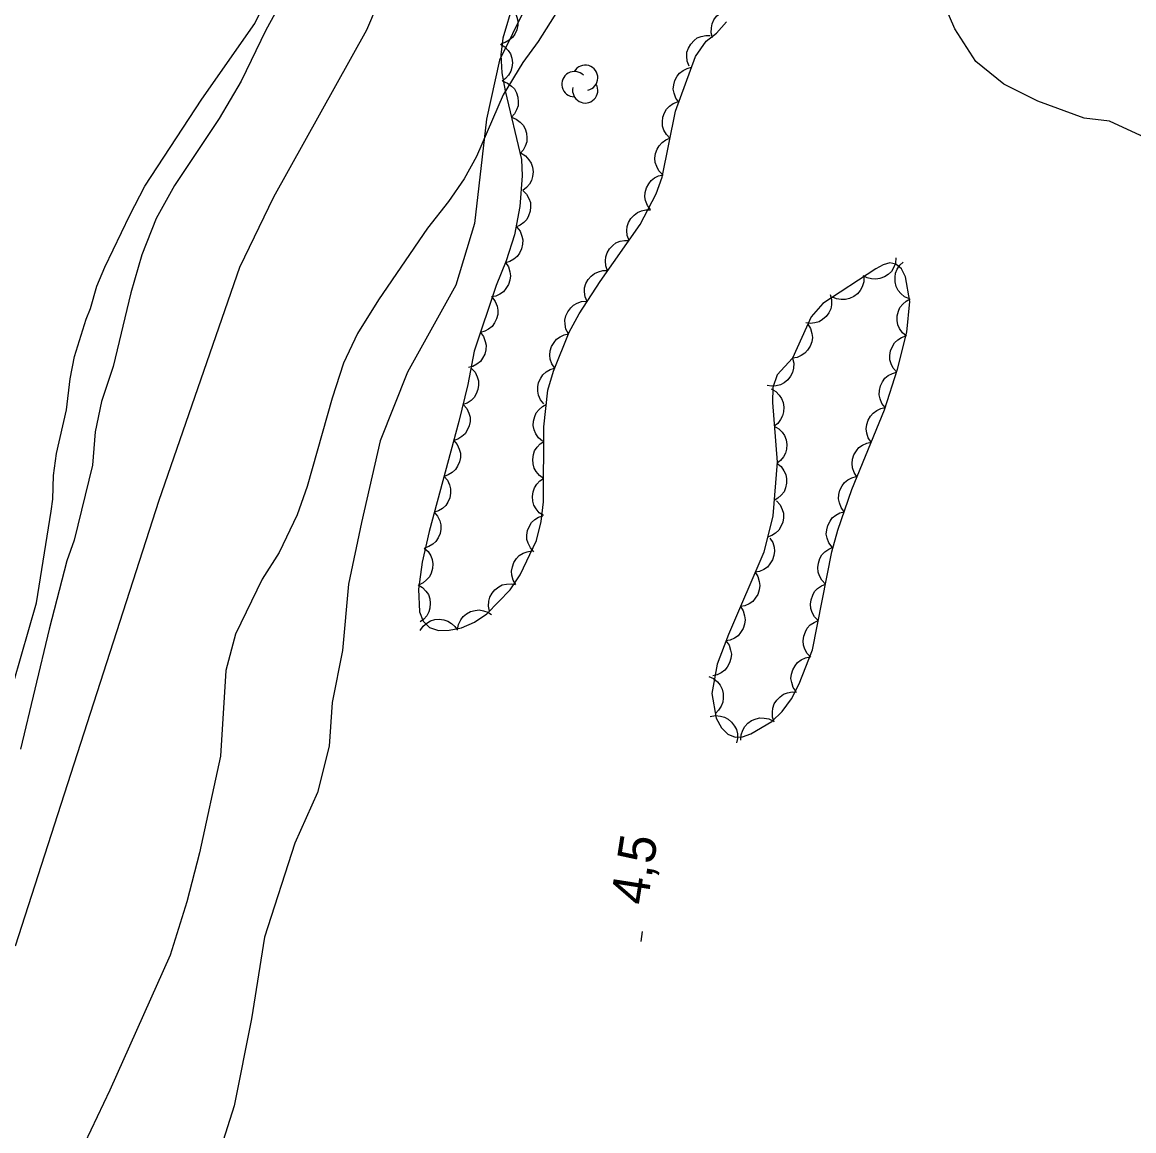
# Model space of a CAD drawing. Extents: x 282461 to 284471, y 5554090 to 5557646.
# Drawn here: x 283860 to 283949.5, y 5555409.2 to 5555498.5 of the extents above; entities that cross this region are included whole.
import ezdxf

# ---------------------------------------------------------------- set-up
doc = ezdxf.new("R2010")
doc.units = 0
for name, color, linetype in [('Niveau 1', 7, 'Continuous'), ('Niveau 2', 7, 'Continuous'), ('Niveau 22', 7, 'Continuous'), ('Niveau 3', 7, 'Continuous'), ('Niveau 4', 7, 'Continuous'), ('Niveau 44', 7, 'Continuous')]:
    doc.layers.add(name, color=color, linetype=linetype)

msp = doc.modelspace()

# ---------------------------------------------------------------- linework, layer by layer
at = {"layer": 'Niveau 1'}
for points in [[(283965.28, 5555501.32), (283963.89, 5555497.58), (283962.51, 5555494.87), (283959.65, 5555491.49), (283956.23, 5555489.24), (283953.72, 5555488.57), (283951.44, 5555488.58), (283950.08, 5555489.38), (283947.58, 5555490.53), (283945.53, 5555490.77), (283941.79, 5555492.15), (283939.06, 5555493.53), (283936.79, 5555495.35), (283935.1, 5555497.97), (283932.96, 5555502.97)], [(283901.52, 5555501.78), (283898.42, 5555495.45), (283897.37, 5555490.69), (283896.41, 5555482.3), (283894.9, 5555477.32), (283891, 5555470.31), (283888.8, 5555464.76), (283887.29, 5555458.19), (283886.24, 5555453.21), (283885.75, 5555447.88), (283884.93, 5555443.69), (283884.69, 5555440.17), (283883.76, 5555436.44), (283881.91, 5555432.36), (283879.48, 5555424.78), (283878.42, 5555418.2), (283877.02, 5555411.18), (283874.7, 5555403.82), (283872.56, 5555386.81), (283872.19, 5555381.71), (283871.14, 5555376.95)], [(283859.42, 5555424.08), (283871, 5555459.98), (283877.48, 5555478.78), (283880.24, 5555484.43), (283887.72, 5555497.89), (283888.57, 5555499.92)]]:
    msp.add_lwpolyline(points, dxfattribs=at)
at = {"layer": 'Niveau 2'}
msp.add_lwpolyline([(283881.21, 5555500.83), (283879.59, 5555497.87), (283877.59, 5555493.75), (283875.83, 5555490.76), (283872.23, 5555485.34), (283870.76, 5555482.68), (283869.59, 5555479.76), (283868.71, 5555476.71), (283867.28, 5555470.76), (283866.34, 5555467.94), (283865.83, 5555465.5), (283865.63, 5555462.8), (283864.15, 5555456.77), (283863.55, 5555455.09), (283862.12, 5555449.6), (283859.82, 5555439.92)], dxfattribs=at)
at = {"layer": 'Niveau 22'}
msp.add_lwpolyline([(283904.25, 5555501.28), (283901.54, 5555496.97), (283900.3, 5555495.27), (283898.72, 5555492.67), (283896.57, 5555487.69), (283895.56, 5555485.88), (283894.31, 5555484.07), (283892.62, 5555481.91), (283888.66, 5555476.14), (283886.97, 5555473.42), (283885.84, 5555471.04), (283884.93, 5555468.21), (283882.91, 5555461.09), (283882.12, 5555458.82), (283880.65, 5555455.77), (283879.29, 5555453.62), (283877.15, 5555449.2), (283876.36, 5555446.26), (283875.92, 5555439.37), (283874.23, 5555431.57), (283873.22, 5555427.61), (283871.87, 5555423.31), (283867.02, 5555412.45), (283864.98, 5555408.14)], dxfattribs=at)
at = {"layer": 'Niveau 3'}
msp.add_line((283909.83, 5555424.43), (283909.95, 5555425.22), dxfattribs=at)
at = {"layer": 'Niveau 4'}
msp.add_lwpolyline([(283857.62, 5555439.19), (283859.25, 5555445.26), (283861.11, 5555451.72), (283862.29, 5555459.1), (283862.41, 5555460.06), (283862.48, 5555461.99), (283862.71, 5555463.75), (283863.53, 5555467.27), (283863.83, 5555469.77), (283864.18, 5555471.58), (283865.11, 5555474.58), (283865.45, 5555475.43), (283865.98, 5555477.25), (283866.61, 5555478.78), (283868.63, 5555482.97), (283869.84, 5555485.29), (283874.44, 5555492.31), (283878.69, 5555498.41), (283880.65, 5555502.49)], dxfattribs=at)
at = {"layer": 'Niveau 44'}
for points in [[(283899.52, 5555500.01), (283898.68, 5555497.23), (283898.53, 5555495.87), (283898.59, 5555494.43), (283898.86, 5555492.98), (283900.18, 5555487.46), (283900.24, 5555486.12), (283900.05, 5555483.65), (283899.62, 5555481.38), (283898.96, 5555479.29), (283898.14, 5555477.3), (283896.37, 5555472.01), (283895.86, 5555469.32), (283895.15, 5555466.34), (283892.74, 5555457.47), (283892.19, 5555454.99), (283891.88, 5555452.81), (283891.98, 5555450.98), (283892.27, 5555450.24), (283892.78, 5555449.72), (283893.51, 5555449.5), (283894.37, 5555449.51), (283895.34, 5555449.71), (283896.4, 5555450.17), (283897.4, 5555450.84), (283899.28, 5555452.76), (283900.09, 5555453.96), (283901.4, 5555456.74), (283901.78, 5555458.27), (283901.96, 5555459.85), (283902, 5555465.9), (283902.32, 5555468.86), (283902.77, 5555470.38), (283904.03, 5555473.52), (283904.83, 5555475), (283906.52, 5555477.61), (283909.76, 5555482.22), (283911.03, 5555484.68), (283911.51, 5555486.01), (283912.59, 5555491.33), (283914.21, 5555495.74), (283915.07, 5555496.99), (283915.9, 5555497.62), (283916.7, 5555498.55)], [(283899.4, 5555499.63), (283899.67, 5555499.3), (283899.82, 5555498.93), (283899.9, 5555498.61), (283899.89, 5555498.26), (283899.82, 5555497.9), (283899.65, 5555497.56), (283899.47, 5555497.28), (283899.2, 5555497.06), (283898.88, 5555496.87), (283898.54, 5555496.76)], [(283915.58, 5555497.25), (283915.47, 5555497.65), (283915.49, 5555498.06), (283915.54, 5555498.38), (283915.69, 5555498.7), (283915.91, 5555499), (283916.2, 5555499.24), (283916.47, 5555499.42), (283916.81, 5555499.52), (283917.18, 5555499.56), (283917.53, 5555499.52)], [(283913.69, 5555494.98), (283913.54, 5555495.37), (283913.5, 5555495.77), (283913.52, 5555496.1), (283913.64, 5555496.43), (283913.82, 5555496.75), (283914.09, 5555497.03), (283914.34, 5555497.24), (283914.66, 5555497.37), (283915.03, 5555497.45), (283915.38, 5555497.45)], [(283898.49, 5555496.75), (283898.85, 5555496.53), (283899.12, 5555496.23), (283899.3, 5555495.95), (283899.4, 5555495.62), (283899.45, 5555495.25), (283899.4, 5555494.87), (283899.33, 5555494.56), (283899.15, 5555494.25), (283898.91, 5555493.97), (283898.62, 5555493.76)], [(283912.86, 5555492.07), (283912.62, 5555492.4), (283912.49, 5555492.79), (283912.42, 5555493.11), (283912.45, 5555493.46), (283912.55, 5555493.82), (283912.74, 5555494.15), (283912.93, 5555494.41), (283913.21, 5555494.62), (283913.54, 5555494.79), (283913.89, 5555494.88)], [(283898.67, 5555493.76), (283899.06, 5555493.61), (283899.39, 5555493.37), (283899.62, 5555493.13), (283899.78, 5555492.82), (283899.9, 5555492.47), (283899.93, 5555492.09), (283899.91, 5555491.77), (283899.79, 5555491.44), (283899.61, 5555491.12), (283899.37, 5555490.85)], [(283912.15, 5555489.17), (283911.86, 5555489.46), (283911.67, 5555489.82), (283911.56, 5555490.13), (283911.54, 5555490.48), (283911.58, 5555490.85), (283911.72, 5555491.21), (283911.87, 5555491.5), (283912.11, 5555491.74), (283912.41, 5555491.96), (283912.75, 5555492.1)], [(283899.37, 5555490.85), (283899.76, 5555490.7), (283900.08, 5555490.46), (283900.31, 5555490.22), (283900.48, 5555489.91), (283900.6, 5555489.56), (283900.62, 5555489.18), (283900.61, 5555488.86), (283900.49, 5555488.53), (283900.31, 5555488.2), (283900.07, 5555487.94)], [(283911.55, 5555486.23), (283911.26, 5555486.53), (283911.08, 5555486.89), (283910.96, 5555487.2), (283910.94, 5555487.55), (283910.98, 5555487.92), (283911.12, 5555488.27), (283911.27, 5555488.56), (283911.52, 5555488.81), (283911.82, 5555489.03), (283912.15, 5555489.17)], [(283900.16, 5555487.95), (283900.51, 5555487.73), (283900.78, 5555487.43), (283900.97, 5555487.16), (283901.07, 5555486.82), (283901.12, 5555486.46), (283901.07, 5555486.08), (283901, 5555485.76), (283900.82, 5555485.46), (283900.58, 5555485.18), (283900.29, 5555484.96)], [(283910.57, 5555483.41), (283910.33, 5555483.74), (283910.19, 5555484.13), (283910.13, 5555484.45), (283910.16, 5555484.8), (283910.25, 5555485.16), (283910.44, 5555485.49), (283910.63, 5555485.75), (283910.91, 5555485.96), (283911.24, 5555486.13), (283911.59, 5555486.22)], [(283900.3, 5555484.94), (283900.59, 5555484.65), (283900.78, 5555484.29), (283900.9, 5555483.99), (283900.92, 5555483.64), (283900.89, 5555483.27), (283900.75, 5555482.91), (283900.61, 5555482.62), (283900.37, 5555482.37), (283900.07, 5555482.15), (283899.74, 5555482)], [(283908.85, 5555480.93), (283908.7, 5555481.32), (283908.68, 5555481.72), (283908.7, 5555482.05), (283908.82, 5555482.38), (283909, 5555482.7), (283909.27, 5555482.97), (283909.53, 5555483.18), (283909.85, 5555483.31), (283910.21, 5555483.38), (283910.57, 5555483.38)], [(283899.81, 5555481.99), (283900.07, 5555481.66), (283900.22, 5555481.28), (283900.3, 5555480.96), (283900.28, 5555480.61), (283900.2, 5555480.25), (283900.03, 5555479.91), (283899.85, 5555479.64), (283899.58, 5555479.42), (283899.25, 5555479.23), (283898.91, 5555479.13)], [(283907.13, 5555478.48), (283906.98, 5555478.87), (283906.96, 5555479.27), (283906.98, 5555479.6), (283907.1, 5555479.93), (283907.28, 5555480.25), (283907.55, 5555480.52), (283907.8, 5555480.73), (283908.13, 5555480.86), (283908.49, 5555480.93), (283908.85, 5555480.93)], [(283898.9, 5555479.14), (283899.13, 5555478.79), (283899.24, 5555478.4), (283899.29, 5555478.07), (283899.25, 5555477.73), (283899.14, 5555477.37), (283898.93, 5555477.05), (283898.73, 5555476.79), (283898.44, 5555476.6), (283898.11, 5555476.44), (283897.76, 5555476.37)], [(283922.03, 5555471.43), (283920.8, 5555470.1), (283920.45, 5555469.06), (283920.4, 5555467.87), (283920.78, 5555463.05), (283920.44, 5555458.73), (283919.71, 5555455.8), (283916.87, 5555449.17), (283915.96, 5555446.76), (283915.53, 5555444.41), (283915.88, 5555442.41), (283916.31, 5555441.64), (283916.82, 5555441.13), (283917.4, 5555440.89), (283917.99, 5555440.91), (283918.68, 5555441.15), (283920.37, 5555442.16), (283921.2, 5555442.97), (283921.95, 5555443.99), (283922.57, 5555445.2), (283923.63, 5555447.93), (283925.2, 5555455.82), (283925.68, 5555457.56), (283926.8, 5555460.84), (283929.43, 5555467.27), (283930.49, 5555470.55), (283931.23, 5555473.53), (283931.48, 5555475.99), (283931.14, 5555477.98), (283930.81, 5555478.64), (283930.36, 5555479.02), (283929.86, 5555479.11), (283929.33, 5555478.95), (283928.74, 5555478.63), (283924.46, 5555475.85), (283923.53, 5555474.77), (283922.03, 5555471.43)], [(283930.36, 5555479.51), (283930.32, 5555479.09), (283930.16, 5555478.72), (283930, 5555478.43), (283929.74, 5555478.19), (283929.43, 5555477.98), (283929.07, 5555477.86), (283928.75, 5555477.79), (283928.4, 5555477.82), (283928.04, 5555477.91), (283927.72, 5555478.07)], [(283931.44, 5555476.21), (283931.06, 5555476.38), (283930.75, 5555476.65), (283930.54, 5555476.9), (283930.39, 5555477.22), (283930.3, 5555477.58), (283930.3, 5555477.97), (283930.33, 5555478.29), (283930.47, 5555478.62), (283930.67, 5555478.93), (283930.94, 5555479.18)], [(283905.47, 5555475.99), (283905.31, 5555476.37), (283905.27, 5555476.78), (283905.27, 5555477.11), (283905.38, 5555477.44), (283905.56, 5555477.77), (283905.81, 5555478.05), (283906.06, 5555478.26), (283906.38, 5555478.4), (283906.74, 5555478.49), (283907.1, 5555478.5)], [(283927.76, 5555478), (283927.76, 5555477.58), (283927.63, 5555477.19), (283927.49, 5555476.89), (283927.25, 5555476.63), (283926.96, 5555476.4), (283926.61, 5555476.25), (283926.29, 5555476.15), (283925.94, 5555476.15), (283925.57, 5555476.22), (283925.24, 5555476.36)], [(283897.82, 5555476.34), (283898.07, 5555476.01), (283898.22, 5555475.63), (283898.29, 5555475.31), (283898.27, 5555474.96), (283898.18, 5555474.6), (283898, 5555474.27), (283897.82, 5555474), (283897.54, 5555473.78), (283897.22, 5555473.6), (283896.87, 5555473.51)], [(283925.07, 5555476.56), (283925.18, 5555476.15), (283925.16, 5555475.74), (283925.11, 5555475.42), (283924.96, 5555475.1), (283924.74, 5555474.8), (283924.44, 5555474.55), (283924.17, 5555474.37), (283923.83, 5555474.28), (283923.46, 5555474.23), (283923.1, 5555474.28)], [(283903.97, 5555473.4), (283903.77, 5555473.77), (283903.7, 5555474.17), (283903.68, 5555474.5), (283903.77, 5555474.84), (283903.91, 5555475.18), (283904.15, 5555475.48), (283904.37, 5555475.72), (283904.68, 5555475.88), (283905.03, 5555476), (283905.39, 5555476.04)], [(283931.2, 5555473.22), (283930.88, 5555473.49), (283930.65, 5555473.83), (283930.51, 5555474.13), (283930.46, 5555474.48), (283930.46, 5555474.85), (283930.56, 5555475.22), (283930.68, 5555475.52), (283930.91, 5555475.8), (283931.18, 5555476.04), (283931.5, 5555476.21)], [(283923.26, 5555474.17), (283923.48, 5555473.82), (283923.59, 5555473.42), (283923.63, 5555473.1), (283923.57, 5555472.75), (283923.45, 5555472.4), (283923.24, 5555472.08), (283923.03, 5555471.83), (283922.73, 5555471.64), (283922.39, 5555471.49), (283922.03, 5555471.43)], [(283896.87, 5555473.51), (283897.12, 5555473.17), (283897.27, 5555472.79), (283897.34, 5555472.47), (283897.32, 5555472.12), (283897.23, 5555471.76), (283897.05, 5555471.43), (283896.87, 5555471.16), (283896.59, 5555470.94), (283896.27, 5555470.76), (283895.92, 5555470.67)], [(283902.87, 5555470.62), (283902.63, 5555470.97), (283902.51, 5555471.35), (283902.46, 5555471.68), (283902.5, 5555472.03), (283902.61, 5555472.38), (283902.81, 5555472.71), (283903.01, 5555472.96), (283903.3, 5555473.16), (283903.63, 5555473.32), (283903.98, 5555473.4)], [(283930.43, 5555470.31), (283930.15, 5555470.62), (283929.98, 5555470.99), (283929.88, 5555471.31), (283929.87, 5555471.66), (283929.93, 5555472.02), (283930.08, 5555472.38), (283930.25, 5555472.66), (283930.51, 5555472.9), (283930.82, 5555473.1), (283931.16, 5555473.23)], [(283922.03, 5555471.43), (283922.13, 5555471.02), (283922.1, 5555470.62), (283922.03, 5555470.29), (283921.87, 5555469.98), (283921.64, 5555469.69), (283921.34, 5555469.45), (283921.06, 5555469.28), (283920.71, 5555469.2), (283920.34, 5555469.17), (283919.99, 5555469.22)], [(283896.17, 5555470.61), (283896.45, 5555470.3), (283896.62, 5555469.93), (283896.73, 5555469.62), (283896.73, 5555469.27), (283896.68, 5555468.9), (283896.53, 5555468.55), (283896.37, 5555468.27), (283896.12, 5555468.03), (283895.81, 5555467.82), (283895.47, 5555467.69)], [(283901.99, 5555467.76), (283901.73, 5555468.08), (283901.57, 5555468.45), (283901.49, 5555468.77), (283901.5, 5555469.12), (283901.57, 5555469.48), (283901.74, 5555469.83), (283901.91, 5555470.1), (283902.18, 5555470.33), (283902.5, 5555470.52), (283902.84, 5555470.63)], [(283929.49, 5555467.45), (283929.23, 5555467.78), (283929.08, 5555468.16), (283929.01, 5555468.48), (283929.03, 5555468.84), (283929.11, 5555469.2), (283929.29, 5555469.54), (283929.47, 5555469.81), (283929.74, 5555470.03), (283930.07, 5555470.21), (283930.41, 5555470.31)], [(283920.31, 5555468.96), (283920.68, 5555468.75), (283920.96, 5555468.46), (283921.15, 5555468.19), (283921.27, 5555467.85), (283921.33, 5555467.49), (283921.3, 5555467.11), (283921.23, 5555466.78), (283921.06, 5555466.48), (283920.83, 5555466.18), (283920.55, 5555465.96)], [(283895.51, 5555467.68), (283895.79, 5555467.37), (283895.95, 5555467), (283896.04, 5555466.68), (283896.04, 5555466.33), (283895.97, 5555465.97), (283895.81, 5555465.62), (283895.65, 5555465.34), (283895.38, 5555465.11), (283895.07, 5555464.91), (283894.73, 5555464.79)], [(283901.87, 5555464.74), (283901.56, 5555465.01), (283901.34, 5555465.35), (283901.2, 5555465.65), (283901.14, 5555466), (283901.15, 5555466.36), (283901.26, 5555466.73), (283901.38, 5555467.04), (283901.6, 5555467.31), (283901.88, 5555467.55), (283902.2, 5555467.72)], [(283928.36, 5555464.66), (283928.13, 5555465.01), (283928.01, 5555465.4), (283927.96, 5555465.73), (283928.01, 5555466.08), (283928.12, 5555466.43), (283928.32, 5555466.76), (283928.52, 5555467.01), (283928.81, 5555467.21), (283929.15, 5555467.37), (283929.5, 5555467.45)], [(283920.55, 5555465.96), (283920.92, 5555465.75), (283921.2, 5555465.46), (283921.39, 5555465.19), (283921.51, 5555464.85), (283921.57, 5555464.49), (283921.53, 5555464.11), (283921.47, 5555463.79), (283921.3, 5555463.48), (283921.07, 5555463.18), (283920.79, 5555462.96)], [(283894.73, 5555464.79), (283895, 5555464.48), (283895.17, 5555464.11), (283895.26, 5555463.79), (283895.26, 5555463.44), (283895.19, 5555463.08), (283895.03, 5555462.73), (283894.86, 5555462.45), (283894.6, 5555462.22), (283894.29, 5555462.02), (283893.95, 5555461.91)], [(283901.97, 5555461.74), (283901.63, 5555461.98), (283901.38, 5555462.29), (283901.21, 5555462.58), (283901.12, 5555462.92), (283901.09, 5555463.28), (283901.16, 5555463.66), (283901.24, 5555463.97), (283901.44, 5555464.27), (283901.69, 5555464.53), (283901.99, 5555464.73)], [(283927.22, 5555461.88), (283926.99, 5555462.22), (283926.87, 5555462.61), (283926.82, 5555462.94), (283926.87, 5555463.29), (283926.98, 5555463.65), (283927.18, 5555463.97), (283927.38, 5555464.23), (283927.67, 5555464.43), (283928.01, 5555464.59), (283928.36, 5555464.66)], [(283920.77, 5555462.96), (283921.1, 5555462.7), (283921.33, 5555462.36), (283921.48, 5555462.07), (283921.54, 5555461.72), (283921.55, 5555461.35), (283921.45, 5555460.98), (283921.34, 5555460.67), (283921.12, 5555460.39), (283920.85, 5555460.14), (283920.54, 5555459.96)], [(283893.95, 5555461.91), (283894.22, 5555461.59), (283894.38, 5555461.22), (283894.47, 5555460.9), (283894.47, 5555460.55), (283894.41, 5555460.19), (283894.24, 5555459.84), (283894.08, 5555459.56), (283893.81, 5555459.33), (283893.5, 5555459.13), (283893.16, 5555459.02)], [(283901.95, 5555458.75), (283901.61, 5555458.98), (283901.36, 5555459.3), (283901.19, 5555459.58), (283901.1, 5555459.92), (283901.07, 5555460.29), (283901.14, 5555460.67), (283901.23, 5555460.98), (283901.42, 5555461.27), (283901.67, 5555461.54), (283901.97, 5555461.74)], [(283926.19, 5555459.05), (283925.94, 5555459.39), (283925.8, 5555459.77), (283925.72, 5555460.09), (283925.75, 5555460.44), (283925.84, 5555460.8), (283926.02, 5555461.14), (283926.21, 5555461.41), (283926.49, 5555461.63), (283926.81, 5555461.8), (283927.16, 5555461.9)], [(283920.74, 5555459.93), (283921.02, 5555459.62), (283921.19, 5555459.25), (283921.29, 5555458.93), (283921.29, 5555458.58), (283921.24, 5555458.21), (283921.08, 5555457.86), (283920.92, 5555457.57), (283920.66, 5555457.34), (283920.35, 5555457.13), (283920.01, 5555457.01)], [(283893.16, 5555459.02), (283893.43, 5555458.7), (283893.6, 5555458.33), (283893.69, 5555458.01), (283893.69, 5555457.66), (283893.62, 5555457.3), (283893.46, 5555456.95), (283893.29, 5555456.67), (283893.03, 5555456.44), (283892.72, 5555456.25), (283892.38, 5555456.13)], [(283901.18, 5555455.84), (283900.9, 5555456.15), (283900.73, 5555456.52), (283900.63, 5555456.83), (283900.62, 5555457.18), (283900.68, 5555457.55), (283900.83, 5555457.9), (283900.99, 5555458.18), (283901.25, 5555458.42), (283901.56, 5555458.62), (283901.9, 5555458.74)], [(283925.22, 5555456.2), (283924.96, 5555456.54), (283924.82, 5555456.92), (283924.75, 5555457.24), (283924.78, 5555457.6), (283924.87, 5555457.96), (283925.05, 5555458.29), (283925.23, 5555458.56), (283925.51, 5555458.78), (283925.84, 5555458.96), (283926.19, 5555459.05)], [(283920.2, 5555456.94), (283920.43, 5555456.59), (283920.54, 5555456.2), (283920.58, 5555455.87), (283920.53, 5555455.52), (283920.42, 5555455.17), (283920.21, 5555454.85), (283920, 5555454.59), (283919.71, 5555454.4), (283919.37, 5555454.25), (283919.02, 5555454.18)], [(283892.35, 5555456.13), (283892.66, 5555455.85), (283892.87, 5555455.5), (283893, 5555455.2), (283893.04, 5555454.85), (283893.02, 5555454.48), (283892.9, 5555454.12), (283892.77, 5555453.82), (283892.54, 5555453.56), (283892.25, 5555453.32), (283891.93, 5555453.17)], [(283899.73, 5555453.19), (283899.52, 5555453.55), (283899.42, 5555453.94), (283899.38, 5555454.27), (283899.45, 5555454.62), (283899.57, 5555454.96), (283899.79, 5555455.28), (283900.01, 5555455.52), (283900.31, 5555455.71), (283900.65, 5555455.84), (283901, 5555455.9)], [(283924.69, 5555453.23), (283924.39, 5555453.53), (283924.2, 5555453.89), (283924.09, 5555454.2), (283924.07, 5555454.56), (283924.11, 5555454.92), (283924.24, 5555455.28), (283924.39, 5555455.58), (283924.64, 5555455.83), (283924.94, 5555456.05), (283925.27, 5555456.19)], [(283919.02, 5555454.18), (283919.24, 5555453.83), (283919.35, 5555453.43), (283919.4, 5555453.11), (283919.35, 5555452.76), (283919.23, 5555452.4), (283919.02, 5555452.08), (283918.82, 5555451.83), (283918.52, 5555451.63), (283918.19, 5555451.48), (283917.83, 5555451.41)], [(283891.86, 5555453.17), (283892.22, 5555452.95), (283892.49, 5555452.65), (283892.68, 5555452.38), (283892.79, 5555452.05), (283892.84, 5555451.68), (283892.79, 5555451.3), (283892.72, 5555450.99), (283892.55, 5555450.68), (283892.31, 5555450.4), (283892.02, 5555450.18)], [(283897.6, 5555451.05), (283897.52, 5555451.46), (283897.56, 5555451.86), (283897.63, 5555452.18), (283897.81, 5555452.49), (283898.04, 5555452.77), (283898.35, 5555453), (283898.63, 5555453.16), (283898.98, 5555453.23), (283899.35, 5555453.25), (283899.7, 5555453.19)], [(283924.1, 5555450.28), (283923.8, 5555450.58), (283923.61, 5555450.94), (283923.5, 5555451.25), (283923.48, 5555451.61), (283923.52, 5555451.97), (283923.66, 5555452.33), (283923.8, 5555452.62), (283924.05, 5555452.88), (283924.35, 5555453.09), (283924.69, 5555453.23)], [(283917.83, 5555451.41), (283918.06, 5555451.06), (283918.17, 5555450.67), (283918.22, 5555450.34), (283918.16, 5555449.99), (283918.05, 5555449.64), (283917.84, 5555449.32), (283917.64, 5555449.06), (283917.34, 5555448.87), (283917, 5555448.72), (283916.65, 5555448.65)], [(283892.03, 5555449.48), (283892.26, 5555449.83), (283892.57, 5555450.09), (283892.85, 5555450.26), (283893.19, 5555450.36), (283893.55, 5555450.39), (283893.93, 5555450.34), (283894.24, 5555450.25), (283894.54, 5555450.06), (283894.81, 5555449.81), (283895.02, 5555449.52)], [(283895.03, 5555449.57), (283895.1, 5555449.98), (283895.29, 5555450.34), (283895.48, 5555450.61), (283895.76, 5555450.83), (283896.08, 5555451.01), (283896.45, 5555451.1), (283896.77, 5555451.14), (283897.12, 5555451.08), (283897.47, 5555450.96), (283897.77, 5555450.77)], [(283923.51, 5555447.33), (283923.22, 5555447.63), (283923.03, 5555447.99), (283922.91, 5555448.3), (283922.89, 5555448.65), (283922.93, 5555449.02), (283923.07, 5555449.38), (283923.22, 5555449.67), (283923.46, 5555449.93), (283923.77, 5555450.14), (283924.1, 5555450.28)], [(283916.67, 5555448.64), (283916.91, 5555448.3), (283917.04, 5555447.91), (283917.1, 5555447.58), (283917.06, 5555447.23), (283916.96, 5555446.88), (283916.77, 5555446.54), (283916.58, 5555446.28), (283916.29, 5555446.07), (283915.96, 5555445.91), (283915.61, 5555445.82)], [(283922.32, 5555444.56), (283922.08, 5555444.9), (283921.96, 5555445.29), (283921.9, 5555445.62), (283921.94, 5555445.97), (283922.04, 5555446.32), (283922.24, 5555446.65), (283922.44, 5555446.91), (283922.72, 5555447.12), (283923.06, 5555447.28), (283923.41, 5555447.36)], [(283915.29, 5555445.78), (283915.67, 5555445.61), (283915.98, 5555445.34), (283916.2, 5555445.09), (283916.35, 5555444.77), (283916.44, 5555444.41), (283916.44, 5555444.03), (283916.41, 5555443.7), (283916.27, 5555443.38), (283916.07, 5555443.06), (283915.81, 5555442.81)], [(283920.56, 5555442.11), (283920.42, 5555442.5), (283920.41, 5555442.91), (283920.43, 5555443.24), (283920.56, 5555443.57), (283920.76, 5555443.88), (283921.03, 5555444.15), (283921.29, 5555444.35), (283921.62, 5555444.47), (283921.99, 5555444.54), (283922.35, 5555444.53)], [(283915.4, 5555442.55), (283915.81, 5555442.63), (283916.21, 5555442.59), (283916.54, 5555442.51), (283916.84, 5555442.33), (283917.12, 5555442.1), (283917.35, 5555441.78), (283917.51, 5555441.5), (283917.58, 5555441.15), (283917.59, 5555440.78), (283917.52, 5555440.43)], [(283917.86, 5555440.66), (283917.89, 5555441.08), (283918.03, 5555441.46), (283918.18, 5555441.76), (283918.43, 5555442.01), (283918.73, 5555442.23), (283919.09, 5555442.36), (283919.4, 5555442.45), (283919.75, 5555442.43), (283920.12, 5555442.36), (283920.45, 5555442.21)]]:
    msp.add_lwpolyline(points, dxfattribs=at)
for centre, start, end in [((283904.445, 5555493.524), 44.11537, 269.80396), ((283905.32, 5555494.032), 282.26917, 149.72625), ((283905.32, 5555493.015), 166.93686, 29.62122)]:
    msp.add_arc(centre, 1.017, start, end, dxfattribs=at)

# ---------------------------------------------------------------- texts
at = {"layer": 'Niveau 3'}
msp.add_text('4,5  ', height=3, rotation=81.09575, dxfattribs=at).set_placement((283910.31, 5555427.27))

doc.saveas('drawing.dxf')
